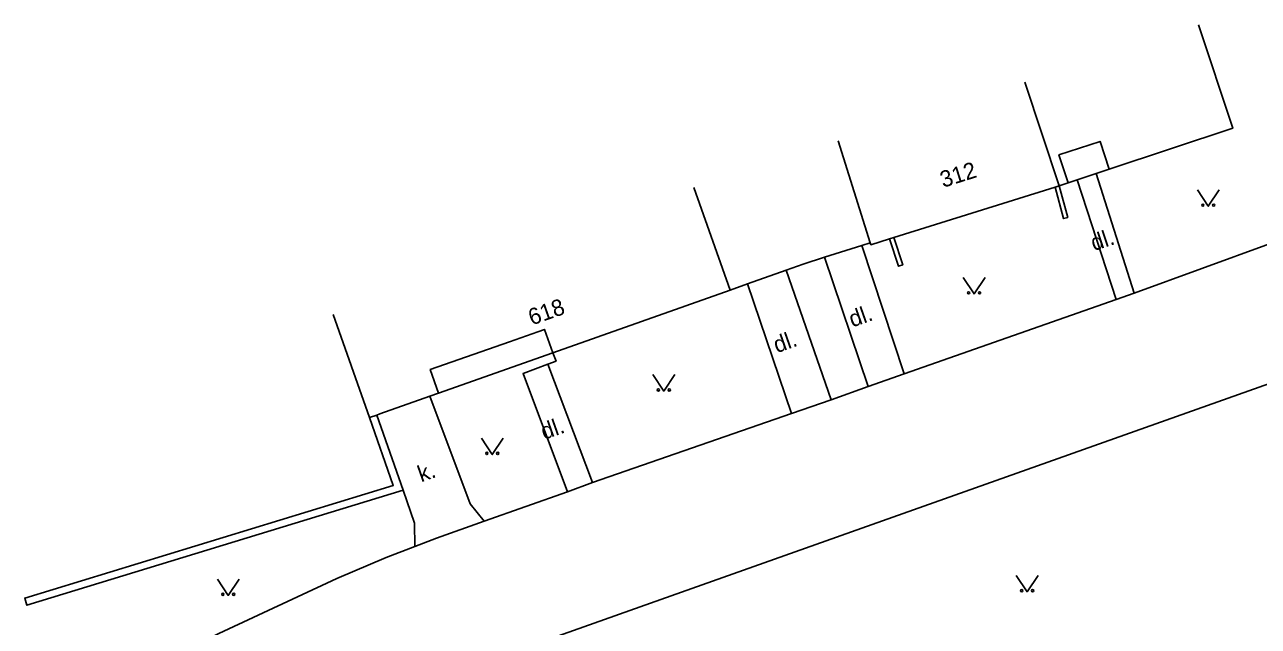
# Model space of a CAD drawing. Extents: x -577457 to -568404, y -1208466 to -1201387.
# Drawn here: x -575255.2 to -575198.7, y -1204303.4 to -1204275.8 of the extents above; entities that cross this region are included whole.
import ezdxf

# ---------------------------------------------------------------- set-up
doc = ezdxf.new("R2010")
doc.units = 0
for name, color, linetype in [('BUDOVY_MĚŘ', 7, 'Continuous'), ('POMOC_POPIS', 7, 'Continuous'), ('ROZHRANÍ_PLOCH', 7, 'Continuous'), ('ZN_DOPLŇKOVÉ', 7, 'Continuous'), ('ZN_KULTUR', 7, 'Continuous'), ('Č_POPIS_ORIENT', 7, 'Continuous')]:
    doc.layers.add(name, color=color, linetype=linetype)

msp = doc.modelspace()

# ---------------------------------------------------------------- linework, layer by layer
at = {"layer": 'BUDOVY_MĚŘ'}
for points in [[(-575201.41, -1204275.84), (-575199.84, -1204280.59), (-575205.5, -1204282.46)], [(-575209.36, -1204278.47), (-575207.79, -1204283.22)], [(-575216.45, -1204285.84), (-575217.92, -1204281.16)], [(-575205.5, -1204282.46), (-575206.1, -1204282.66)], [(-575207.38, -1204283.09), (-575207.79, -1204283.22)], [(-575206.96, -1204282.95), (-575207.38, -1204283.09)], [(-575206.1, -1204282.66), (-575206.96, -1204282.95)], [(-575224.53, -1204283.3), (-575222.87, -1204288.01)], [(-575207.98, -1204283.28), (-575215.37, -1204285.6)], [(-575207.79, -1204283.22), (-575207.98, -1204283.28)], [(-575215.56, -1204285.66), (-575216.42, -1204285.93), (-575216.45, -1204285.84)], [(-575215.37, -1204285.6), (-575215.56, -1204285.66)], [(-575222.87, -1204288.01), (-575231, -1204290.88)], [(-575239.39, -1204293.85), (-575241.06, -1204289.13)], [(-575231, -1204290.88), (-575236.23, -1204292.73)], [(-575236.23, -1204292.73), (-575236.63, -1204292.87)], [(-575239.06, -1204293.73), (-575239.39, -1204293.85)], [(-575238.92, -1204293.68), (-575239.06, -1204293.73)]]:
    msp.add_lwpolyline(points, dxfattribs=at)
at = {"layer": 'ROZHRANÍ_PLOCH'}
for points in [[(-575206.96, -1204282.95), (-575205.18, -1204288.44)], [(-575204.35, -1204288.14), (-575206.1, -1204282.66)], [(-575195.05, -1204284.75), (-575204.35, -1204288.14)], [(-575216.54, -1204292.43), (-575218.54, -1204286.5)], [(-575216.83, -1204285.96), (-575214.89, -1204291.85)], [(-575220.3, -1204287.09), (-575218.24, -1204293.03)], [(-575220.06, -1204293.66), (-575222.07, -1204287.72)], [(-575204.35, -1204288.14), (-575205.18, -1204288.44)], [(-575205.18, -1204288.44), (-575214.89, -1204291.85)], [(-575191.79, -1204290.03), (-575233.37, -1204304.78), (-575233.85, -1204304.96), (-575234.29, -1204305.21), (-575234.68, -1204305.53), (-575235.02, -1204305.91), (-575235.3, -1204306.34), (-575235.51, -1204306.8), (-575235.53, -1204306.87), (-575235.56, -1204306.94), (-575235.94, -1204308.03), (-575236.24, -1204309.14), (-575236.46, -1204310.26), (-575236.6, -1204311.4), (-575230, -1204326.81), (-575216.08, -1204351.17), (-575208.53, -1204362.84), (-575203.69, -1204366.94), (-575199.37, -1204366.18)], [(-575231, -1204290.88), (-575230.85, -1204291.26), (-575231.22, -1204291.4)], [(-575231.22, -1204291.4), (-575232.36, -1204291.82), (-575230.33, -1204297.25)], [(-575229.18, -1204296.82), (-575231.22, -1204291.4)], [(-575214.89, -1204291.85), (-575216.54, -1204292.43)], [(-575216.54, -1204292.43), (-575218.24, -1204293.03)], [(-575234.15, -1204298.6), (-575234.78, -1204297.8), (-575236.63, -1204292.87)], [(-575218.24, -1204293.03), (-575220.06, -1204293.66)], [(-575220.06, -1204293.66), (-575229.18, -1204296.82)], [(-575237.86, -1204297.18), (-575237.34, -1204298.68), (-575237.32, -1204299.75)], [(-575230.33, -1204297.25), (-575234.15, -1204298.6)], [(-575229.18, -1204296.82), (-575230.33, -1204297.25)], [(-575237.32, -1204299.75), (-575236.33, -1204299.37), (-575234.15, -1204298.6)], [(-575249.61, -1204310.85), (-575251.16, -1204306.12), (-575246.3, -1204303.75), (-575240.9, -1204301.22), (-575238.63, -1204300.26), (-575237.32, -1204299.75)]]:
    msp.add_lwpolyline(points, dxfattribs=at)
at = {"layer": 'ZN_DOPLŇKOVÉ'}
for points in [[(-575207.38, -1204283.09), (-575207.8, -1204281.81), (-575205.92, -1204281.19), (-575205.5, -1204282.46)], [(-575207.79, -1204283.22), (-575207.4, -1204284.68), (-575207.59, -1204284.73), (-575207.98, -1204283.28)], [(-575216.45, -1204285.84), (-575216.83, -1204285.96)], [(-575215.56, -1204285.66), (-575215.15, -1204286.91), (-575214.96, -1204286.84), (-575215.37, -1204285.6)], [(-575218.54, -1204286.5), (-575219.53, -1204286.81)], [(-575216.83, -1204285.96), (-575218.54, -1204286.5)], [(-575219.53, -1204286.81), (-575220.3, -1204287.09)], [(-575220.3, -1204287.09), (-575222.07, -1204287.72)], [(-575222.07, -1204287.72), (-575222.87, -1204288.01)], [(-575231.68, -1204289.92), (-575231.38, -1204289.81), (-575231, -1204290.88)], [(-575236.23, -1204292.73), (-575236.61, -1204291.65), (-575232.98, -1204290.37)], [(-575232.98, -1204290.37), (-575231.68, -1204289.92)], [(-575236.63, -1204292.87), (-575238.92, -1204293.68)], [(-575237.86, -1204297.18), (-575255.1, -1204302.45), (-575255.2, -1204302.12), (-575238.31, -1204296.96), (-575239.39, -1204293.85)], [(-575239.06, -1204293.73), (-575237.86, -1204297.18)]]:
    msp.add_lwpolyline(points, dxfattribs=at)
at = {"layer": 'ZN_KULTUR'}
for points in [[(-575201.46, -1204283.41), (-575200.96, -1204284.16), (-575200.46, -1204283.41)], [(-575212.19, -1204287.43), (-575211.69, -1204288.18), (-575211.19, -1204287.43)], [(-575226.41, -1204291.88), (-575225.91, -1204292.63), (-575225.41, -1204291.88)], [(-575234.27, -1204294.79), (-575233.77, -1204295.54), (-575233.27, -1204294.79)], [(-575209.76, -1204301.08), (-575209.26, -1204301.83), (-575208.76, -1204301.08)], [(-575246.37, -1204301.25), (-575245.87, -1204302), (-575245.37, -1204301.25)]]:
    msp.add_lwpolyline(points, dxfattribs=at)
for centre in [(-575201.21, -1204284.11), (-575200.71, -1204284.11), (-575211.94, -1204288.13), (-575211.44, -1204288.13), (-575226.16, -1204292.58), (-575225.66, -1204292.58), (-575234.02, -1204295.49), (-575233.52, -1204295.49), (-575209.51, -1204301.78), (-575209.01, -1204301.78), (-575246.12, -1204301.95), (-575245.62, -1204301.95)]:
    msp.add_circle(centre, 0.05, dxfattribs=at)

# ---------------------------------------------------------------- texts
at = {"layer": 'POMOC_POPIS'}
for s, rotation, p in [('dl.', 18.32, (-575206.2, -1204286.22)), ('dl.', 19.44, (-575217.27, -1204289.72)), ('dl.', 19.44, (-575220.73, -1204290.9)), ('dl.', 19.44, (-575231.39, -1204294.87)), ('k.', 19.44, (-575237.03, -1204296.82))]:
    msp.add_text(s, height=0.75, rotation=rotation, dxfattribs=at).set_placement(p)
at = {"layer": 'Č_POPIS_ORIENT'}
for s, rotation, p in [('312', 17.45, (-575213.11, -1204283.32)), ('618', 19.44, (-575231.96, -1204289.63))]:
    msp.add_text(s, height=0.75, rotation=rotation, dxfattribs=at).set_placement(p)

doc.saveas('drawing.dxf')
